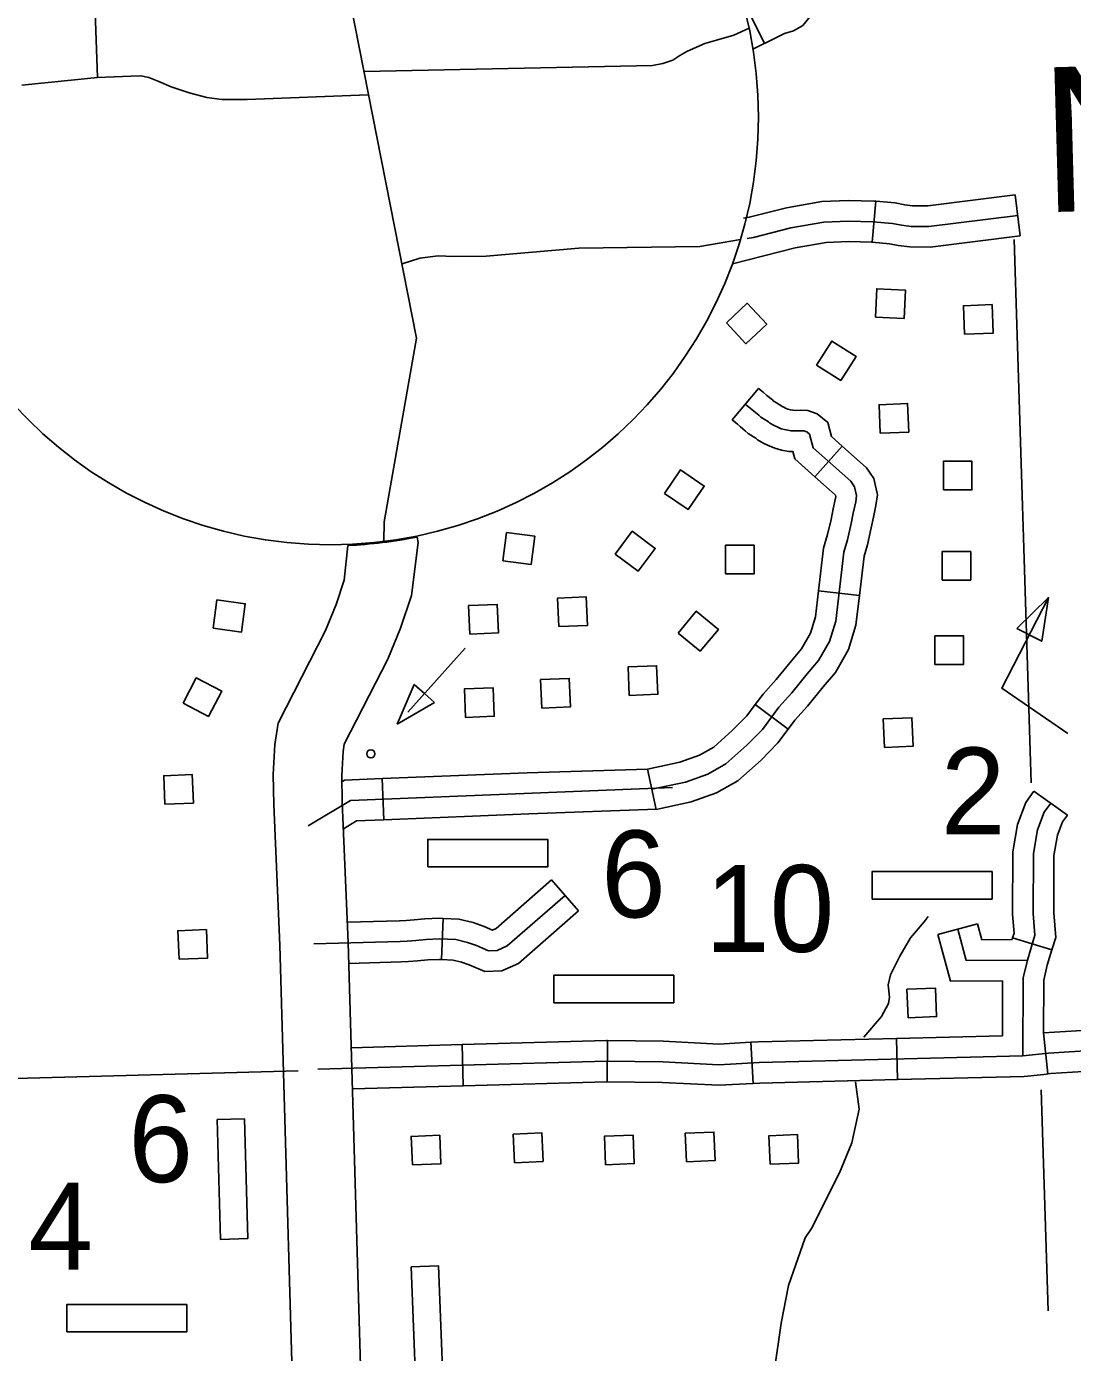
# Model space of a CAD drawing. Extents: x 1671357 to 13005564, y 567358 to 14261451.
# Drawn here: x 12758331.65 to 12758338.87, y 14259886.18 to 14259895.34 of the extents above; entities that cross this region are included whole.
import ezdxf

# ---------------------------------------------------------------- set-up
doc = ezdxf.new("R2010")
doc.units = 0
for name, color, linetype in [('10', 7, 'Continuous'), ('31', 7, 'Continuous'), ('32', 7, 'Continuous'), ('35', 7, 'Continuous'), ('5', 7, 'Continuous'), ('56', 7, 'Continuous'), ('63', 7, 'Continuous')]:
    doc.layers.add(name, color=color, linetype=linetype)

msp = doc.modelspace()

# ---------------------------------------------------------------- linework, layer by layer
at = {"layer": '10'}
for points in [[(12758333.4628, 14259897.6517), (12758334.3406, 14259893.1828), (12758334.119, 14259891.9141), (12758334.1166, 14259891.7793)], [(12758334.3456, 14259891.8096), (12758334.3532, 14259891.7711), (12758334.3056, 14259891.4049), (12758334.2301, 14259891.1791), (12758334.1426, 14259890.9655), (12758333.8421, 14259890.3779), (12758333.8346, 14259890.3273), (12758333.8247, 14259890.1608), (12758333.8288, 14259889.9773), (12758333.8696, 14259889.0072), (12758334.0462, 14259882.916), (12758333.5727, 14259882.9072)], [(12758333.5727, 14259882.9072), (12758333.3964, 14259888.9904), (12758333.3555, 14259889.962), (12758333.3508, 14259890.1695), (12758333.3631, 14259890.3763), (12758333.3851, 14259890.5244), (12758333.7119, 14259891.1635), (12758333.786, 14259891.3442), (12758333.8419, 14259891.5115), (12758333.8661, 14259891.7508)]]:
    msp.add_lwpolyline(points, dxfattribs=at)
msp.add_arc((12758333.7116, 14259894.996), 3.2488, 272.72553, 281.25269, dxfattribs=at)
at = {"layer": '31'}
for p, q in [((12758335.1045, 14259890.1806), (12758335.1045, 14259890.1806)), ((12758335.9362, 14259890.2057), (12758335.9953, 14259889.9278)), ((12758334.1166, 14259889.8566), (12758334.1052, 14259890.1405))]:
    msp.add_line(p, q, dxfattribs=at)
for points in [[(12758337.08, 14259892.427), (12758337.0553, 14259892.5199), (12758337.0357, 14259892.5362), (12758337.0165, 14259892.543), (12758336.9918, 14259892.544), (12758336.9577, 14259892.5427), (12758336.9274, 14259892.5434), (12758336.893, 14259892.5496), (12758336.8605, 14259892.5579), (12758336.8354, 14259892.5683), (12758336.8064, 14259892.5824), (12758336.7812, 14259892.5966), (12758336.7714, 14259892.6057), (12758336.7423, 14259892.6236), (12758336.7189, 14259892.6378), (12758336.7052, 14259892.6506), (12758336.6699, 14259892.6796), (12758336.6464, 14259892.6996), (12758336.6347, 14259892.7087), (12758336.6111, 14259892.7286)], [(12758335.9658, 14259890.0668), (12758336.1988, 14259890.1164), (12758336.3538, 14259890.1722), (12758336.4779, 14259890.242), (12758336.6223, 14259890.3715), (12758336.7296, 14259890.4804), (12758336.8445, 14259890.6334), (12758336.9332, 14259890.7321), (12758337.0396, 14259890.8638), (12758337.1172, 14259890.9563), (12758337.1932, 14259891.0887), (12758337.2366, 14259891.2291), (12758337.2924, 14259891.7045), (12758337.3172, 14259891.791), (12758337.3429, 14259891.9022), (12758337.3569, 14259891.975), (12758337.3744, 14259892.0536), (12758337.3802, 14259892.0957), (12758337.3663, 14259892.1559), (12758337.3401, 14259892.1947), (12758337.08, 14259892.427)], [(12758334.1052, 14259890.1405), (12758335.1045, 14259890.1806)], [(12758335.1045, 14259890.1806), (12758335.936, 14259890.2059)], [(12758336.1095, 14259890.0788), (12758333.8852, 14259889.9895), (12758333.593, 14259889.8139)], [(12758334.1052, 14259890.1405), (12758333.8432, 14259890.13), (12758333.8201, 14259890.1161)], [(12758335.1159, 14259889.8967), (12758334.1166, 14259889.8566)], [(12758335.9984, 14259889.9285), (12758335.1159, 14259889.8967)], [(12758334.1166, 14259889.8566), (12758333.9272, 14259889.849), (12758333.8365, 14259889.7945)]]:
    msp.add_lwpolyline(points, dxfattribs=at)
at = {"layer": '32'}
for p, q in [((12758336.7451, 14259895.2206), (12758336.6185, 14259895.475)), ((12758337.5123, 14259894.1294), (12758337.4882, 14259893.8463)), ((12758338.4757, 14259894.1732), (12758338.511, 14259893.8913)), ((12758337.2811, 14259892.4378), (12758337.0919, 14259892.2259)), ((12758337.4003, 14259891.4055), (12758337.1181, 14259891.4387)), ((12758336.9079, 14259890.4814), (12758336.6808, 14259890.652)), ((12758338.6054, 14259890.0534), (12758338.8366, 14259889.8882)), ((12758335.2735, 14259889.4401), (12758335.4607, 14259889.2263)), ((12758334.5245, 14259889.1741), (12758334.513, 14259888.8902)), ((12758337.9417, 14259889.0635), (12758338.216, 14259889.1377)), ((12758338.4577, 14259889.0401), (12758338.7297, 14259888.9581)), ((12758335.6577, 14259888.0462), (12758335.6611, 14259888.3303)), ((12758337.662, 14259888.0608), (12758337.6549, 14259888.3449)), ((12758338.7016, 14259888.1011), (12758338.6716, 14259888.3836)), ((12758334.6637, 14259888.0181), (12758334.6557, 14259888.3021)), ((12758336.6665, 14259888.0345), (12758336.6508, 14259888.3182))]:
    msp.add_line(p, q, dxfattribs=at)
for points in [[(12758332.1374, 14259894.9848), (12758332.1158, 14259895.6336), (12758332.069, 14259895.8463), (12758332.0748, 14259895.932), (12758332.1079, 14259896.0018), (12758332.2024, 14259896.0551), (12758332.2876, 14259896.0568), (12758332.4517, 14259896.0788), (12758333.7676, 14259896.1223)], [(12758336.6647, 14259895.1805), (12758336.8225, 14259895.2591), (12758336.8823, 14259895.2887), (12758336.9452, 14259895.3076), (12758337.0089, 14259895.3449), (12758337.0603, 14259895.4063), (12758337.091, 14259895.4993), (12758337.0919, 14259895.5804), (12758337.0695, 14259895.6571), (12758337.0353, 14259895.7006), (12758336.9992, 14259895.744), (12758336.9397, 14259895.7805), (12758336.8995, 14259895.8011), (12758336.8612, 14259895.8175), (12758336.8177, 14259895.8385), (12758336.7787, 14259895.8746), (12758336.7672, 14259895.8918), (12758336.7688, 14259895.9117), (12758336.7683, 14259895.9715), (12758336.7728, 14259896.0083)], [(12758336.6374, 14259895.3264), (12758336.5323, 14259895.2768), (12758336.4123, 14259895.2436), (12758336.3317, 14259895.2196), (12758336.2535, 14259895.1843), (12758336.2088, 14259895.1635), (12758336.1605, 14259895.137), (12758336.1125, 14259895.1047), (12758336.0433, 14259895.0811), (12758335.9698, 14259895.0688)], [(12758333.9806, 14259895.0256), (12758335.9698, 14259895.0688)], [(12758334.0082, 14259894.8653), (12758333.1715, 14259894.8323), (12758332.9971, 14259894.8326), (12758332.8941, 14259894.8473), (12758332.7714, 14259894.8783), (12758332.6464, 14259894.9205), (12758332.5614, 14259894.9569), (12758332.492, 14259894.9844), (12758332.4384, 14259894.9973), (12758332.3683, 14259894.9944), (12758332.1374, 14259894.9848), (12758331.6163, 14259894.9327)], [(12758337.5122, 14259894.1294), (12758337.5, 14259894.1305), (12758337.324, 14259894.1351), (12758337.1395, 14259894.1274), (12758336.8972, 14259894.085), (12758336.6388, 14259894.0192), (12758336.6001, 14259894.0127)], [(12758338.4757, 14259894.1732), (12758337.8718, 14259894.0975), (12758337.7665, 14259894.0979), (12758337.7133, 14259894.1048), (12758337.6472, 14259894.118), (12758337.5123, 14259894.1294)], [(12758338.4933, 14259894.0322), (12758337.8803, 14259893.9554), (12758337.7571, 14259893.9559), (12758337.6903, 14259893.9645), (12758337.6272, 14259893.9771), (12758337.4921, 14259893.9886), (12758337.3251, 14259893.993), (12758337.1548, 14259893.9859), (12758336.927, 14259893.946), (12758336.6681, 14259893.8801), (12758336.6236, 14259893.8726)], [(12758336.2968, 14259893.8178), (12758336.5786, 14259893.8651)], [(12758337.4883, 14259893.8463), (12758337.4843, 14259893.8467), (12758337.3262, 14259893.8508), (12758337.17, 14259893.8443), (12758336.9568, 14259893.807), (12758336.5227, 14259893.6965)], [(12758338.511, 14259893.8913), (12758337.8889, 14259893.8133), (12758337.7476, 14259893.8139), (12758337.6673, 14259893.8243), (12758337.6073, 14259893.8362), (12758337.4882, 14259893.8463)], [(12758334.2427, 14259893.6977), (12758334.3632, 14259893.7373), (12758334.4897, 14259893.7517), (12758334.596, 14259893.7483), (12758334.8215, 14259893.7494), (12758335.462, 14259893.8047), (12758336.2968, 14259893.8178)], [(12758337.2811, 14259892.4378), (12758337.2064, 14259892.5046), (12758337.181, 14259892.6), (12758337.1072, 14259892.6615), (12758337.0437, 14259892.6842), (12758336.9917, 14259892.6861), (12758336.9567, 14259892.6848), (12758336.9419, 14259892.6851), (12758336.9232, 14259892.6885), (12758336.9054, 14259892.693), (12758336.8938, 14259892.6979), (12758336.8724, 14259892.7082), (12758336.8656, 14259892.7121), (12758336.8576, 14259892.7194), (12758336.8165, 14259892.7447), (12758336.8052, 14259892.7516), (12758336.7987, 14259892.7576), (12758336.761, 14259892.7886), (12758336.7358, 14259892.8101), (12758336.7241, 14259892.8191), (12758336.7031, 14259892.8369), (12758336.5206, 14259892.6191)], [(12758337.0919, 14259892.2259), (12758336.9536, 14259892.3494), (12758336.9399, 14259892.401), (12758336.9129, 14259892.4016), (12758336.8628, 14259892.4107), (12758336.8155, 14259892.4227), (12758336.7771, 14259892.4387), (12758336.7404, 14259892.4565), (12758336.6969, 14259892.481), (12758336.6851, 14259892.4919), (12758336.668, 14259892.5024), (12758336.6327, 14259892.5241), (12758336.6117, 14259892.5436), (12758336.5788, 14259892.5706), (12758336.557, 14259892.5892), (12758336.5453, 14259892.5982), (12758336.5206, 14259892.6191)], [(12758337.4003, 14259891.4055), (12758337.4322, 14259891.6764), (12758337.4548, 14259891.7554), (12758337.4819, 14259891.8728), (12758337.496, 14259891.9461), (12758337.5143, 14259892.0284), (12758337.5246, 14259892.1021), (12758337.4988, 14259892.2136), (12758337.4478, 14259892.2889), (12758337.2811, 14259892.4378)], [(12758337.1181, 14259891.4387), (12758337.1527, 14259891.7325), (12758337.1796, 14259891.8266), (12758337.2039, 14259891.9316), (12758337.2178, 14259892.0039), (12758337.2345, 14259892.0789), (12758337.2359, 14259892.0892), (12758337.2339, 14259892.0981), (12758337.2323, 14259892.1004), (12758337.0919, 14259892.2259)], [(12758336.6808, 14259890.652), (12758336.7347, 14259890.7237), (12758336.8251, 14259890.8243), (12758336.9299, 14259890.9541), (12758337.0003, 14259891.038), (12758337.0621, 14259891.1457), (12758337.097, 14259891.2586), (12758337.1181, 14259891.4387)], [(12758336.9079, 14259890.4814), (12758336.9543, 14259890.5431), (12758337.0414, 14259890.6399), (12758337.1492, 14259890.7735), (12758337.2341, 14259890.8747), (12758337.3242, 14259891.0316), (12758337.3761, 14259891.1996), (12758337.4003, 14259891.4055)], [(12758335.9362, 14259890.2057), (12758336.1597, 14259890.2533), (12758336.2945, 14259890.3019), (12758336.3947, 14259890.3582), (12758336.5241, 14259890.4743), (12758336.6217, 14259890.5734), (12758336.6808, 14259890.652)], [(12758335.9953, 14259889.9278), (12758336.2378, 14259889.9794), (12758336.4131, 14259890.0426), (12758336.5612, 14259890.1258), (12758336.7204, 14259890.2687), (12758336.8374, 14259890.3875), (12758336.9079, 14259890.4814)], [(12758338.6054, 14259890.0534), (12758338.5499, 14259889.9757), (12758338.4926, 14259889.8244), (12758338.459, 14259889.6347), (12758338.4574, 14259889.2024), (12758338.4678, 14259889.0736), (12758338.4577, 14259889.0401)], [(12758338.721, 14259889.9708), (12758338.6762, 14259889.9082), (12758338.6302, 14259889.7866), (12758338.6011, 14259889.622), (12758338.5995, 14259889.2078), (12758338.6115, 14259889.0582), (12758338.5599, 14259888.887), (12758338.531, 14259888.7642), (12758338.529, 14259888.2246)], [(12758338.8366, 14259889.8882), (12758338.8026, 14259889.8406), (12758338.7677, 14259889.7487), (12758338.7431, 14259889.6092), (12758338.7416, 14259889.2132), (12758338.7552, 14259889.0429), (12758338.7297, 14259888.9581)], [(12758335.2735, 14259889.4401), (12758334.8911, 14259889.1052), (12758334.8654, 14259889.0938), (12758334.8079, 14259889.1191), (12758334.733, 14259889.1451), (12758334.6341, 14259889.1696), (12758334.5245, 14259889.1741)], [(12758335.3671, 14259889.3332), (12758334.9684, 14259888.9842), (12758334.8977, 14259888.9527), (12758334.839, 14259888.9503), (12758334.756, 14259888.9867), (12758334.6925, 14259889.0088), (12758334.6139, 14259889.0283), (12758334.4981, 14259889.0329), (12758334.4091, 14259889.0292), (12758334.3373, 14259889.0224), (12758334.2769, 14259889.018), (12758334.2295, 14259889.016), (12758333.633, 14259888.9988)], [(12758334.5245, 14259889.1741), (12758334.498, 14259889.1751), (12758334.3994, 14259889.171), (12758334.3255, 14259889.164), (12758334.2687, 14259889.1599), (12758334.2245, 14259889.158), (12758333.8637, 14259889.1476)], [(12758335.4607, 14259889.2263), (12758335.0458, 14259888.8631), (12758334.9307, 14259888.8119), (12758334.8121, 14259888.807), (12758334.7041, 14259888.8543), (12758334.652, 14259888.8724), (12758334.5937, 14259888.8869), (12758334.513, 14259888.8902)], [(12758337.9417, 14259889.0635), (12758338.0286, 14259888.7419), (12758338.3888, 14259888.7439)], [(12758338.0788, 14259889.1006), (12758338.1372, 14259888.8846), (12758338.5599, 14259888.887)], [(12758338.216, 14259889.1377), (12758338.2458, 14259889.0273), (12758338.4542, 14259889.0285)], [(12758338.4577, 14259889.0401), (12758338.4542, 14259889.0285)], [(12758334.513, 14259888.8902), (12758334.4982, 14259888.8908), (12758334.4188, 14259888.8874), (12758334.3492, 14259888.8809), (12758334.285, 14259888.8762), (12758334.2346, 14259888.8741), (12758333.8738, 14259888.8636)], [(12758338.7297, 14259888.9581), (12758338.6972, 14259888.8502), (12758338.673, 14259888.7474), (12758338.6716, 14259888.3836)], [(12758338.3888, 14259888.7439), (12758338.3874, 14259888.3632)], [(12758338.6716, 14259888.3836), (12758339.2785, 14259888.4209), (12758339.6514, 14259888.4331)], [(12758333.66, 14259888.1318), (12758335.6542, 14259888.1883), (12758336.0431, 14259888.1837), (12758336.4288, 14259888.1636), (12758336.7069, 14259888.179), (12758338.529, 14259888.2246), (12758338.7064, 14259888.2434), (12758339.2851, 14259888.279), (12758342.0591, 14259888.37), (12758342.1651, 14259888.3725), (12758342.356, 14259888.388), (12758342.4325, 14259888.3722), (12758342.5227, 14259888.3475), (12758342.6497, 14259888.2578), (12758342.7647, 14259888.1372), (12758342.8099, 14259888.0992), (12758343.2388, 14259888.0449)], [(12758334.6557, 14259888.3021), (12758335.653, 14259888.3304), (12758335.6611, 14259888.3303)], [(12758335.6611, 14259888.3303), (12758336.0476, 14259888.3257), (12758336.4286, 14259888.3059), (12758336.6508, 14259888.3182)], [(12758336.6508, 14259888.3182), (12758336.7012, 14259888.321), (12758337.6549, 14259888.3449)], [(12758337.6549, 14259888.3449), (12758338.3874, 14259888.3632)], [(12758333.8907, 14259888.2804), (12758334.6557, 14259888.3021)], [(12758336.6665, 14259888.0345), (12758336.7126, 14259888.0371), (12758337.662, 14259888.0608)], [(12758337.662, 14259888.0608), (12758338.5383, 14259888.0828), (12758338.6725, 14259888.097)], [(12758338.6725, 14259888.097), (12758338.7183, 14259888.1018), (12758339.1757, 14259888.1299)], [(12758333.8989, 14259887.9964), (12758334.6637, 14259888.0181)], [(12758334.6637, 14259888.0181), (12758335.6553, 14259888.0462), (12758335.6577, 14259888.0462)], [(12758335.6577, 14259888.0462), (12758336.0385, 14259888.0416), (12758336.4291, 14259888.0214), (12758336.6665, 14259888.0345)]]:
    msp.add_lwpolyline(points, dxfattribs=at)
at = {"layer": '35'}
for points in [[(12758337.8756, 14259889.1876), (12758337.8473, 14259889.1498), (12758337.7515, 14259889.0394), (12758337.679, 14259888.913), (12758337.6143, 14259888.7849), (12758337.5982, 14259888.7158), (12758337.6075, 14259888.6307), (12758337.6018, 14259888.5868), (12758337.5525, 14259888.4955), (12758337.4304, 14259888.3529)], [(12758337.3734, 14259888.0448), (12758337.3974, 14259887.8564), (12758337.3483, 14259887.6245), (12758337.2623, 14259887.4158), (12758337.068, 14259887.0315), (12758337.0252, 14259886.9671), (12758336.9101, 14259886.6374), (12758336.8585, 14259886.3769), (12758336.81, 14259886.0425), (12758336.7031, 14259885.7436), (12758336.626, 14259885.5941), (12758336.4356, 14259885.3867)]]:
    msp.add_lwpolyline(points, dxfattribs=at)
at = {"layer": '5'}
for points in [[(12758338.4674, 14259893.8654), (12758338.5866, 14259890.1107)], [(12758328.2567, 14259887.9784), (12758333.5233, 14259888.1219)], [(12758338.6541, 14259887.99), (12758338.704, 14259886.4619)]]:
    msp.add_lwpolyline(points, dxfattribs=at)
at = {"layer": '56'}
for p, q in [((12758334.6763, 14259891.0412), (12758334.2823, 14259890.5988)), ((12758334.3248, 14259890.7914), (12758334.2066, 14259890.5162)), ((12758334.3956, 14259890.7284), (12758334.2816, 14259890.6004)), ((12758334.3956, 14259890.7284), (12758334.3248, 14259890.7914)), ((12758334.3956, 14259890.7284), (12758334.4663, 14259890.6654)), ((12758334.2066, 14259890.5162), (12758334.4663, 14259890.6654))]:
    msp.add_line(p, q, dxfattribs=at)
for points in [[(12758337.5105, 14259893.3284), (12758337.5195, 14259893.5253), (12758337.717, 14259893.5163), (12758337.708, 14259893.3194)], [(12758336.481, 14259893.2905), (12758336.6255, 14259893.4246), (12758336.76, 14259893.2796), (12758336.6155, 14259893.1455)], [(12758338.1264, 14259893.2107), (12758338.1182, 14259893.4076), (12758338.3158, 14259893.4159), (12758338.324, 14259893.2189)], [(12758337.1039, 14259892.9968), (12758337.209, 14259893.1636), (12758337.3763, 14259893.0581), (12758337.2712, 14259892.8913)], [(12758337.5436, 14259892.5271), (12758337.5353, 14259892.7241), (12758337.7329, 14259892.7323), (12758337.7411, 14259892.5353)], [(12758336.0537, 14259892.1115), (12758336.1653, 14259892.274), (12758336.3283, 14259892.1621), (12758336.2167, 14259891.9996)], [(12758337.9795, 14259892.1357), (12758337.9795, 14259892.3329), (12758338.1772, 14259892.3329), (12758338.1772, 14259892.1357)], [(12758334.9367, 14259891.6454), (12758334.9628, 14259891.8409), (12758335.1588, 14259891.8147), (12758335.1327, 14259891.6192)], [(12758335.7129, 14259891.6921), (12758335.8312, 14259891.8498), (12758335.9894, 14259891.7311), (12758335.871, 14259891.5734)], [(12758336.4754, 14259891.556), (12758336.4754, 14259891.7532), (12758336.6731, 14259891.7532), (12758336.6731, 14259891.556)], [(12758337.9707, 14259891.5117), (12758337.9707, 14259891.7089), (12758338.1684, 14259891.7089), (12758338.1684, 14259891.5117)], [(12758332.9368, 14259891.1795), (12758332.9629, 14259891.3749), (12758333.1589, 14259891.3487), (12758333.1328, 14259891.1533)], [(12758335.3236, 14259891.1906), (12758335.3153, 14259891.3876), (12758335.5129, 14259891.3959), (12758335.5211, 14259891.1989)], [(12758338.4868, 14259891.1783), (12758338.6585, 14259891.0899), (12758338.7054, 14259891.3917)], [(12758334.709, 14259891.1386), (12758334.7008, 14259891.3356), (12758334.8984, 14259891.3439), (12758334.9066, 14259891.1469)], [(12758336.1476, 14259891.1462), (12758336.2735, 14259891.2979), (12758336.4257, 14259891.1717), (12758336.2998, 14259891.0199)], [(12758337.9217, 14259890.9297), (12758337.9217, 14259891.1268), (12758338.1194, 14259891.1268), (12758338.1194, 14259890.9297)], [(12758335.8104, 14259890.7152), (12758335.8021, 14259890.9122), (12758335.9997, 14259890.9204), (12758336.0079, 14259890.7235)], [(12758332.7292, 14259890.6617), (12758332.8205, 14259890.8364), (12758332.9958, 14259890.7448), (12758332.9044, 14259890.5701)], [(12758335.2063, 14259890.6275), (12758335.1981, 14259890.8244), (12758335.3957, 14259890.8327), (12758335.4039, 14259890.6357)], [(12758334.6802, 14259890.5631), (12758334.672, 14259890.7601), (12758334.8695, 14259890.7684), (12758334.8777, 14259890.5714)], [(12758337.5725, 14259890.3559), (12758337.5643, 14259890.5529), (12758337.7619, 14259890.5612), (12758337.7701, 14259890.3642)], [(12758332.6036, 14259889.9631), (12758332.5954, 14259890.1601), (12758332.7929, 14259890.1683), (12758332.8012, 14259889.9713)], [(12758334.4194, 14259889.5307), (12758334.4194, 14259889.7201), (12758335.2481, 14259889.7201), (12758335.2481, 14259889.5307)], [(12758337.4874, 14259889.308), (12758337.4874, 14259889.4974), (12758338.3161, 14259889.4974), (12758338.3161, 14259889.308)], [(12758332.7012, 14259888.8924), (12758332.693, 14259889.0894), (12758332.8905, 14259889.0976), (12758332.8988, 14259888.9006)], [(12758335.2889, 14259888.592), (12758335.2889, 14259888.7815), (12758336.1176, 14259888.7815), (12758336.1176, 14259888.592)], [(12758337.7355, 14259888.4882), (12758337.7273, 14259888.6852), (12758337.9249, 14259888.6934), (12758337.9331, 14259888.4965)], [(12758332.9639, 14259887.7853), (12758333.1533, 14259887.7905), (12758333.1759, 14259886.9621), (12758332.9866, 14259886.9569)], [(12758335.0179, 14259887.4865), (12758335.0097, 14259887.6835), (12758335.2073, 14259887.6917), (12758335.2155, 14259887.4948)], [(12758336.2056, 14259887.493), (12758336.1974, 14259887.69), (12758336.395, 14259887.6983), (12758336.4032, 14259887.5013)], [(12758334.3125, 14259887.4706), (12758334.3042, 14259887.6676), (12758334.5018, 14259887.6758), (12758334.51, 14259887.4788)], [(12758335.6469, 14259887.4717), (12758335.6387, 14259887.6687), (12758335.8363, 14259887.6769), (12758335.8445, 14259887.4799)], [(12758336.7827, 14259887.4758), (12758336.7744, 14259887.6728), (12758336.972, 14259887.681), (12758336.9802, 14259887.484)], [(12758334.3049, 14259886.766), (12758334.4942, 14259886.7731), (12758334.5254, 14259885.945), (12758334.3362, 14259885.9379)], [(12758331.9256, 14259886.317), (12758331.9256, 14259886.5064), (12758332.7543, 14259886.5064), (12758332.7543, 14259886.317)]]:
    msp.add_lwpolyline(points, close=True, dxfattribs=at)
msp.add_lwpolyline([(12758338.84, 14259890.4511), (12758338.3823, 14259890.7646), (12758338.7054, 14259891.3917)], dxfattribs=at)
msp.add_circle((12758334.026, 14259890.3116), 0.0284, dxfattribs=at)
at = {"layer": '63'}
msp.add_circle((12758333.7476, 14259894.7108), 2.9546, dxfattribs=at)

# ---------------------------------------------------------------- texts
at = {"layer": '56'}
for s, height, p in [('2', 0.6001, (12758337.9618, 14259889.7545)), ('6', 0.6001, (12758335.6164, 14259889.1817)), ('10', 0.60008, (12758336.3338, 14259888.9431)), ('6', 0.6001, (12758332.3515, 14259887.3522)), ('4', 0.6001, (12758331.6617, 14259886.7476))]:
    msp.add_text(s, height=height, dxfattribs=at).set_placement(p)
at = {"layer": '63'}
msp.add_text('No. 2', height=1.00013, rotation=1.58018, dxfattribs=at).set_placement((12758338.6641, 14259894.0531))

doc.saveas('drawing.dxf')
